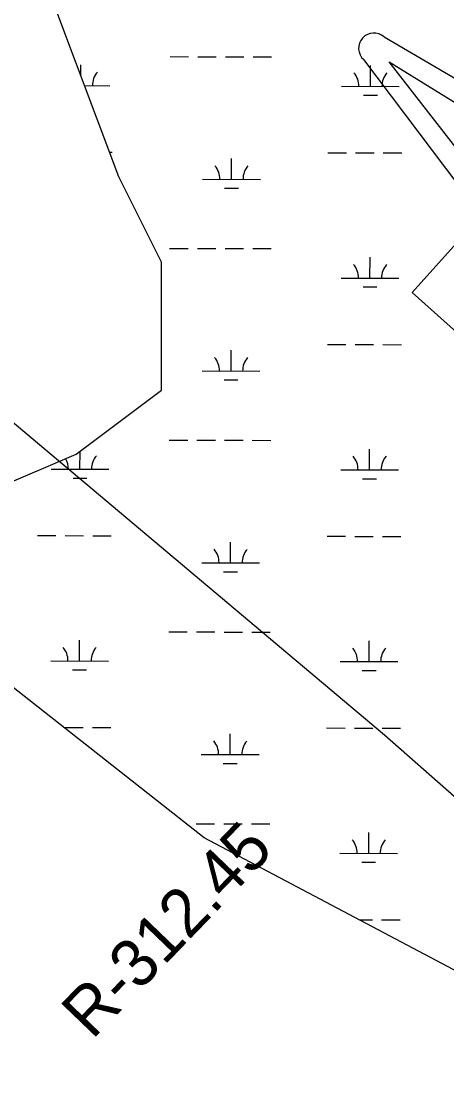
# Model space of a CAD drawing. Extents: x 3180038 to 3217926, y 922069 to 947485.
# Drawn here: x 3201327 to 3202065, y 942842 to 944677 of the extents above; entities that cross this region are included whole.
import ezdxf

# ---------------------------------------------------------------- set-up
doc = ezdxf.new("R2010")
doc.units = 0
for name, color, linetype in [('V-RIVR-RANG-IDEN', 7, 'Continuous'), ('V-TOPO-BNDY', 7, 'Continuous'), ('V-TOPO-WATR-IDEN', 7, 'Continuous'), ('V-WETL-SWMP', 7, 'Continuous')]:
    doc.layers.add(name, color=color, linetype=linetype)

msp = doc.modelspace()

# ---------------------------------------------------------------- linework, layer by layer
at = {"layer": 'V-TOPO-BNDY'}
for p, q in [((3199300.9, 945674.1), (3201957.1, 943438.7)), ((3201957.1, 943438.7), (3205592, 940222.2))]:
    msp.add_line(p, q, dxfattribs=at)
at = {"layer": 'V-TOPO-WATR-IDEN'}
for points in [[(3201956.4, 944649.4), (3202219.9, 944494.8), (3202316.5, 944602.6), (3202792.1, 944176.6), (3202695.5, 944068.8), (3202885.3, 943817.2)], [(3202850, 943777.7), (3202571.2, 943945.9), (3202556.5, 943959.1), (3202433.8, 943822), (3202005.1, 944206.1), (3202127.9, 944343.1), (3202111.4, 944357.9), (3201921.1, 944609.9)], [(3202121.3, 944405.6), (3201965.2, 944605.9), (3202181.4, 944472.7)]]:
    msp.add_lwpolyline(points, dxfattribs=at)
msp.add_arc((3201938.7, 944629.6), 26.5, 48.1433, 228.1433, dxfattribs=at)
at = {"layer": 'V-WETL-SWMP'}
for p, q in [((3201496.6, 944406.3), (3201385.7, 944702.1)), ((3201585.5, 944615.1), (3201617.5, 944615)), ((3201633.5, 944615), (3201665.5, 944614.9)), ((3201681.5, 944614.9), (3201713.5, 944614.8)), ((3201729.5, 944614.8), (3201761.5, 944614.7)), ((3201430.8, 944581.8), (3201430.9, 944600.7)), ((3201932.7, 944563.6), (3201932.8, 944599.6)), ((3201437.3, 944564.7), (3201480.8, 944564.6)), ((3201882.7, 944563.7), (3201982.7, 944563.4)), ((3201920.7, 944548.1), (3201944.7, 944548.1)), ((3201480.6, 944449.1), (3201485.1, 944449.1)), ((3201859, 944448.3), (3201891, 944448.2)), ((3201907, 944448.2), (3201939, 944448.1)), ((3201955, 944448.1), (3201987, 944448)), ((3201691.9, 944402.2), (3201691.9, 944438.2)), ((3201570.6, 944258.4), (3201496.6, 944406.3)), ((3201641.9, 944402.3), (3201741.9, 944402.1)), ((3201679.8, 944386.8), (3201703.8, 944386.8)), ((3201584.7, 944282.4), (3201616.7, 944282.3)), ((3201632.7, 944282.3), (3201664.7, 944282.2)), ((3201680.7, 944282.2), (3201712.7, 944282.1)), ((3201728.7, 944282.1), (3201760.7, 944282)), ((3201570.6, 944036.5), (3201570.6, 944258.4)), ((3201931.9, 944230.9), (3201932, 944266.9)), ((3201881.9, 944231), (3201981.9, 944230.8)), ((3201919.9, 944215.5), (3201943.9, 944215.4)), ((3201858.3, 944115.6), (3201890.3, 944115.5)), ((3201906.3, 944115.5), (3201938.3, 944115.4)), ((3201954.3, 944115.4), (3201986.3, 944115.3)), ((3201691.1, 944069.6), (3201691.2, 944105.6)), ((3201641.1, 944069.7), (3201741.1, 944069.4)), ((3201679.1, 944054.2), (3201703.1, 944054.1)), ((3201422.7, 943925.6), (3201570.6, 944036.5)), ((3201584, 943949.7), (3201616, 943949.7)), ((3201632, 943949.6), (3201664, 943949.5)), ((3201680, 943949.5), (3201712, 943949.4)), ((3201728, 943949.4), (3201760, 943949.3)), ((3201163.9, 943814.6), (3201422.7, 943925.6)), ((3201429.3, 943899.3), (3201429.4, 943930.6)), ((3201931.2, 943898.2), (3201931.3, 943934.2)), ((3201379.3, 943899.4), (3201479.3, 943899.2)), ((3201881.2, 943898.3), (3201981.2, 943898.1)), ((3201417.3, 943883.9), (3201441.3, 943883.9)), ((3201919.2, 943882.8), (3201943.2, 943882.7)), ((3201355.6, 943784.1), (3201387.6, 943784)), ((3201403.6, 943784), (3201435.6, 943783.9)), ((3201451.6, 943783.9), (3201483.6, 943783.8)), ((3201857.5, 943782.9), (3201889.5, 943782.9)), ((3201905.5, 943782.8), (3201937.5, 943782.8)), ((3201953.5, 943782.7), (3201985.5, 943782.6)), ((3201690.4, 943736.9), (3201690.4, 943772.9)), ((3201640.4, 943737), (3201740.4, 943736.8)), ((3201678.3, 943721.5), (3201702.3, 943721.4)), ((3201644.5, 943259.9), (3201127, 943666.7)), ((3201583.2, 943617.1), (3201615.2, 943617)), ((3201631.2, 943616.9), (3201663.2, 943616.9)), ((3201679.2, 943616.8), (3201711.2, 943616.8)), ((3201727.2, 943616.7), (3201759.2, 943616.7)), ((3201428.5, 943566.7), (3201428.6, 943602.7)), ((3201930.4, 943565.5), (3201930.5, 943601.5)), ((3201378.5, 943566.8), (3201478.5, 943566.5)), ((3201880.4, 943565.6), (3201980.4, 943565.4)), ((3201416.5, 943551.3), (3201440.5, 943551.2)), ((3201918.4, 943550.1), (3201942.4, 943550.1)), ((3201402.9, 943451.3), (3201434.9, 943451.2)), ((3201450.9, 943451.2), (3201482.9, 943451.1)), ((3201856.8, 943450.3), (3201888.8, 943450.2)), ((3201904.8, 943450.2), (3201936.8, 943450.1)), ((3201952.8, 943450), (3201984.8, 943450)), ((3201689.6, 943404.2), (3201689.7, 943440.2)), ((3201639.6, 943404.3), (3201739.6, 943404.1)), ((3201677.6, 943388.8), (3201701.6, 943388.8)), ((3201613.5, 943284.3), (3201614.5, 943284.3)), ((3201630.5, 943284.3), (3201662.5, 943284.2)), ((3201678.5, 943284.2), (3201710.5, 943284.1)), ((3201726.5, 943284.1), (3201758.5, 943284)), ((3201929.7, 943232.9), (3201929.8, 943268.9)), ((3202272.9, 942927.1), (3201644.5, 943259.9)), ((3201879.7, 943233), (3201979.7, 943232.7)), ((3201917.7, 943217.5), (3201941.7, 943217.4)), ((3201913.5, 943117.5), (3201936, 943117.4)), ((3201952, 943117.4), (3201984, 943117.3))]:
    msp.add_line(p, q, dxfattribs=at)
for centre, start, end in [((3201486, 944565), 139.099, 180.6427), ((3201877.5, 944564.2), 359.099, 40.6427), ((3201987.9, 944563.9), 139.099, 180.6427), ((3201636.6, 944402.8), 359.099, 40.6427), ((3201747.1, 944402.6), 139.099, 180.6427), ((3201876.7, 944231.5), 359.099, 40.6427), ((3201987.2, 944231.2), 139.099, 180.6427), ((3201635.9, 944070.2), 359.099, 40.6427), ((3201746.4, 944069.9), 139.099, 180.6427), ((3201374.1, 943899.9), 359.099, 30.3694), ((3201484.5, 943899.7), 139.099, 180.6427), ((3201876, 943898.8), 359.099, 40.6427), ((3201986.4, 943898.6), 139.099, 180.6427), ((3201635.1, 943737.5), 359.099, 40.6427), ((3201745.6, 943737.2), 139.099, 180.6427), ((3201373.3, 943567.3), 359.099, 40.6427), ((3201483.8, 943567), 139.099, 180.6427), ((3201875.2, 943566.1), 359.099, 40.6427), ((3201985.7, 943565.9), 139.099, 180.6427), ((3201634.4, 943404.8), 359.099, 40.6427), ((3201744.9, 943404.6), 139.099, 180.6427), ((3201874.5, 943233.5), 359.099, 40.6427), ((3201984.9, 943233.2), 139.099, 180.6427)]:
    msp.add_arc(centre, 35.2, start, end, dxfattribs=at)

# ---------------------------------------------------------------- texts
at = {"layer": 'V-RIVR-RANG-IDEN'}
msp.add_text('R-312.45', height=83, rotation=46.0786, dxfattribs=at).set_placement((3201450.5, 942908))

doc.saveas('drawing.dxf')
